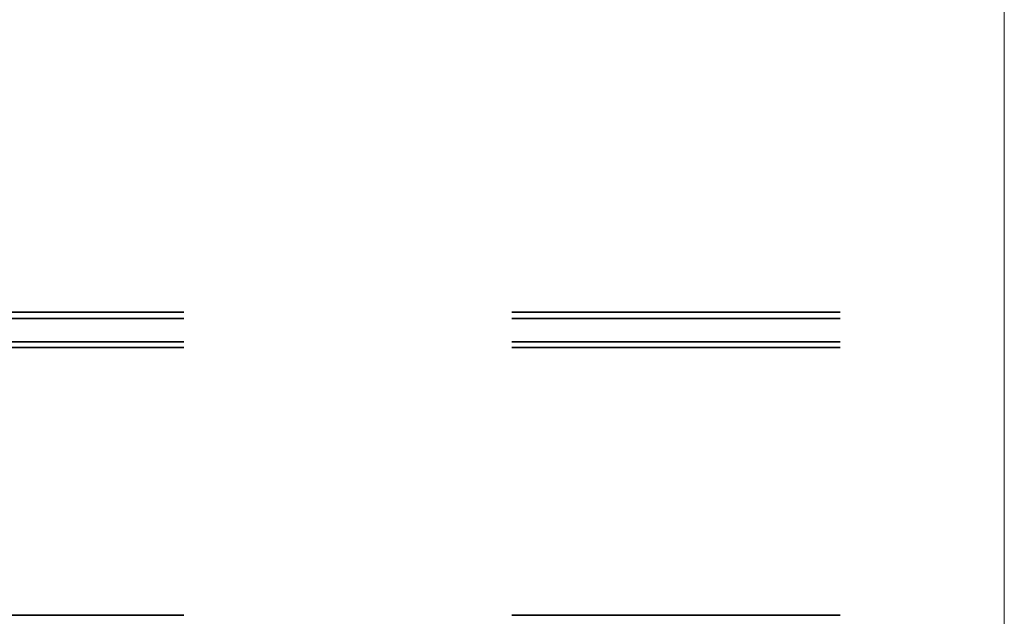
# Model space of a CAD drawing. Header units: metres. Extents: x -16.9 to 14.1, y -10.1 to 10.9.
# Tile 638 of 656: x -5.273 to -4.973, y 5.979 to 6.161. Entities that reach past the tile are written whole.
import ezdxf

# ---------------------------------------------------------------- set-up
doc = ezdxf.new("R2010")
doc.units = ezdxf.units.M
doc.linetypes.add('Tiret', pattern=[0.00635, 0.003175, -0.003175])
doc.layers.add('S-BEAM', color=12, linetype='Continuous', lineweight=18)

msp = doc.modelspace()

# ---------------------------------------------------------------- linework, layer by layer
at = {"layer": 'S-BEAM'}
msp.add_line((-4.97282, 7.10525), (-4.97282, 5.76224), dxfattribs=at)
at = {"layer": 'S-BEAM', "color": 1, "linetype": 'Tiret', "lineweight": 35}
for p, q in [((-5.52282, 6.07188), (-4.97282, 6.07188)), ((-5.52282, 6.07001), (-4.97282, 6.07001)), ((-5.52282, 6.06284), (-4.97282, 6.06284)), ((-5.52282, 6.06117), (-4.97282, 6.06117)), ((-5.52282, 5.97962), (-4.97282, 5.97962))]:
    msp.add_line(p, q, dxfattribs=at)

doc.saveas('drawing.dxf')
